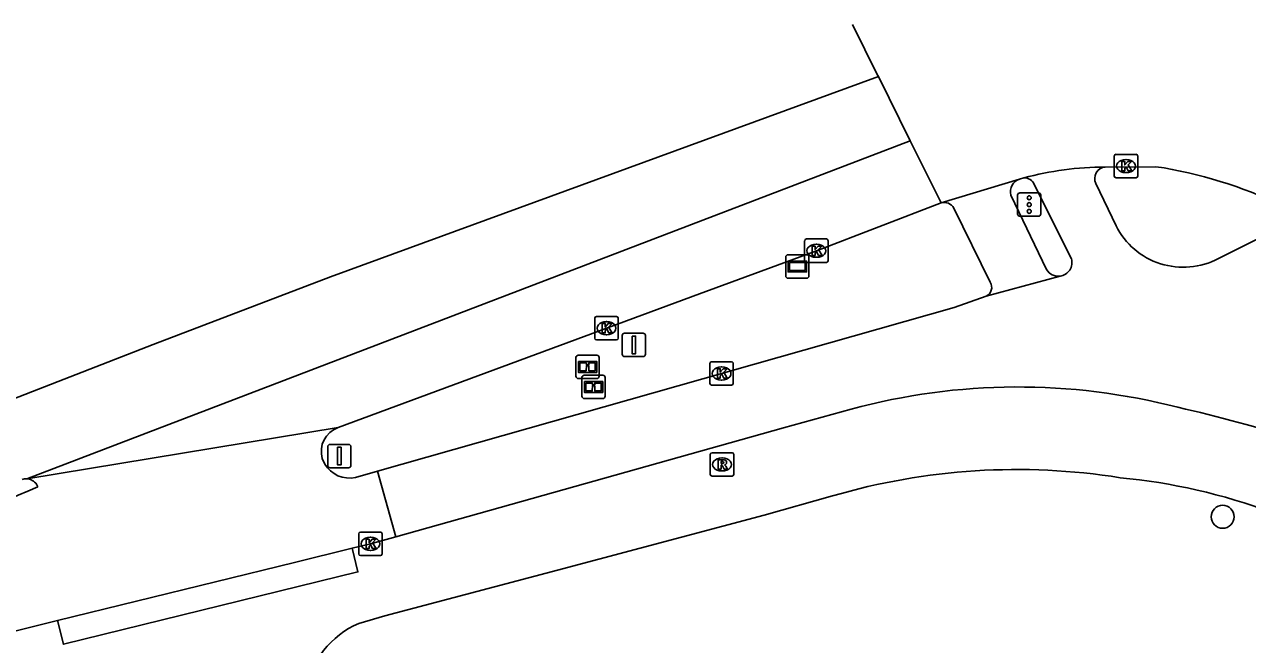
# Model space of a CAD drawing. Extents: x 159888 to 160757, y 384031 to 384746.
# Drawn here: x 159937.3 to 159989.5, y 384540.5 to 384567 of the extents above; entities that cross this region are included whole.
import ezdxf

# ---------------------------------------------------------------- set-up
doc = ezdxf.new("R2010")
doc.units = 0
for name, color, linetype in [('IMGEO_Boom', 7, 'Continuous'), ('IMGEO_Fietspad_open', 7, 'Continuous'), ('IMGEO_Informatiebord', 7, 'Continuous'), ('IMGEO_Kolk', 7, 'Continuous'), ('IMGEO_Rijbaan_lokaal_open', 7, 'Continuous'), ('IMGEO_Rijbaan_regionaal_gesloten', 7, 'Continuous'), ('IMGEO_Rioolput', 7, 'Continuous'), ('IMGEO_Verkeersbordpaal', 7, 'Continuous'), ('IMGEO_Verkeersregelinstallatiepaal', 7, 'Continuous'), ('IMGEO_Verklikker', 7, 'Continuous'), ('IMGEO_Voetpad_open', 7, 'Continuous')]:
    doc.layers.add(name, color=color, linetype=linetype)

msp = doc.modelspace()

# ---------------------------------------------------------------- linework, layer by layer
at = {"layer": 'IMGEO_Boom'}
msp.add_circle((159988.416, 384545.99), 0.489, dxfattribs=at)
at = {"layer": 'IMGEO_Fietspad_open'}
for points in [[(159983.009, 384560.214), (159983.866, 384558.405)], [(159981.96, 384557.004), (159980.376, 384560.168)], [(159988.235, 384557.008), (159990.906, 384558.353)], [(159978.321, 384555.403), (159981.475, 384556.259)], [(159952.337, 384547.939), (159976.951, 384554.924), (159978.321, 384555.403)], [(159972.556, 384550.581), (159969.671, 384549.787), (159953.118, 384545.139)]]:
    msp.add_lwpolyline(points, dxfattribs=at)
for centre, radius, start, end in [((159983.427, 384560.437), 0.474, 93.3155, 208.1017), ((159979.954, 384559.996), 0.456, 22.1349, 93.877), ((159986.736, 384559.851), 3.214, 206.7417, 297.7946), ((159981.399, 384556.839), 0.585, 277.5098, 16.3614), ((159979.683, 384524.253), 27.276, 75.5279, 105.146), ((159972.063, 384487.304), 64.983, 67.74037, 77.16486)]:
    msp.add_arc(centre, radius, start, end, dxfattribs=at)
at = {"layer": 'IMGEO_Informatiebord'}
for p, q in [((159960.914, 384552.885), (159961.704, 384552.885)), ((159961.704, 384552.885), (159960.914, 384552.885)), ((159960.814, 384551.985), (159960.814, 384552.785)), ((159960.814, 384552.785), (159960.814, 384551.985)), ((159961.804, 384552.785), (159961.804, 384551.985)), ((159961.804, 384551.985), (159961.804, 384552.785)), ((159961.704, 384551.885), (159960.914, 384551.885)), ((159960.914, 384551.885), (159961.704, 384551.885)), ((159961.07, 384551.13), (159961.07, 384551.93)), ((159961.07, 384551.93), (159961.07, 384551.13)), ((159961.17, 384552.03), (159961.96, 384552.03)), ((159961.96, 384552.03), (159961.17, 384552.03)), ((159962.06, 384551.93), (159962.06, 384551.13)), ((159962.06, 384551.13), (159962.06, 384551.93)), ((159961.96, 384551.03), (159961.17, 384551.03)), ((159961.17, 384551.03), (159961.96, 384551.03))]:
    msp.add_line(p, q, dxfattribs=at)
for points in [[(159960.915, 384552.617), (159961.703, 384552.617), (159961.703, 384552.153), (159960.915, 384552.153), (159960.915, 384552.617)], [(159960.98, 384552.552), (159960.98, 384552.218), (159961.255, 384552.218), (159961.256, 384552.431), (159961.36, 384552.432), (159961.361, 384552.218), (159961.638, 384552.218), (159961.638, 384552.552), (159961.362, 384552.552), (159961.362, 384552.472), (159961.256, 384552.472), (159961.256, 384552.552), (159960.98, 384552.552)], [(159961.171, 384551.762), (159961.959, 384551.762), (159961.959, 384551.298), (159961.171, 384551.298), (159961.171, 384551.762)], [(159961.236, 384551.697), (159961.236, 384551.363), (159961.511, 384551.363), (159961.512, 384551.576), (159961.616, 384551.577), (159961.617, 384551.363), (159961.894, 384551.363), (159961.894, 384551.697), (159961.618, 384551.697), (159961.618, 384551.617), (159961.512, 384551.617), (159961.512, 384551.697), (159961.236, 384551.697)]]:
    msp.add_lwpolyline(points, dxfattribs=at)
for centre, start, end in [((159960.914, 384552.785), 90, 180), ((159960.914, 384552.785), 90, 180), ((159961.704, 384552.785), 0, 90), ((159961.704, 384552.785), 360, 90), ((159960.914, 384551.985), 180, 270), ((159960.914, 384551.985), 180, 270), ((159961.17, 384551.93), 90, 180), ((159961.17, 384551.93), 90, 180), ((159961.704, 384551.985), 270, 0), ((159961.704, 384551.985), 270, 0), ((159961.96, 384551.93), 0, 90), ((159961.96, 384551.93), 360, 90), ((159961.17, 384551.13), 180, 270), ((159961.17, 384551.13), 180, 270), ((159961.96, 384551.13), 270, 0), ((159961.96, 384551.13), 270, 0)]:
    msp.add_arc(centre, 0.1, start, end, dxfattribs=at)
at = {"layer": 'IMGEO_Kolk'}
for p, q in [((159983.79, 384560.53), (159983.79, 384561.382)), ((159983.865, 384561.456), (159984.717, 384561.456)), ((159984.278, 384561.236), (159984.303, 384561.236)), ((159984.791, 384561.382), (159984.791, 384560.53)), ((159984.717, 384560.456), (159983.865, 384560.456)), ((159984.301, 384560.676), (159984.276, 384560.676)), ((159970.574, 384556.918), (159970.574, 384557.77)), ((159970.649, 384557.844), (159971.501, 384557.844)), ((159971.062, 384557.624), (159971.087, 384557.624)), ((159971.575, 384557.77), (159971.575, 384556.918)), ((159971.085, 384557.064), (159971.06, 384557.064)), ((159971.501, 384556.844), (159970.649, 384556.844)), ((159961.616, 384553.61), (159961.616, 384554.462)), ((159961.691, 384554.536), (159962.543, 384554.536)), ((159962.617, 384554.462), (159962.617, 384553.61)), ((159962.104, 384554.316), (159962.129, 384554.316)), ((159962.543, 384553.536), (159961.691, 384553.536)), ((159962.127, 384553.756), (159962.102, 384553.756)), ((159966.528, 384551.68), (159966.528, 384552.532)), ((159966.603, 384552.606), (159967.455, 384552.606)), ((159967.016, 384552.386), (159967.041, 384552.386)), ((159967.529, 384552.532), (159967.529, 384551.68)), ((159967.039, 384551.826), (159967.014, 384551.826)), ((159967.455, 384551.606), (159966.603, 384551.606)), ((159951.54, 384544.408), (159951.54, 384545.26)), ((159951.615, 384545.334), (159952.467, 384545.334)), ((159952.028, 384545.114), (159952.053, 384545.114)), ((159952.541, 384545.26), (159952.541, 384544.408)), ((159952.051, 384544.554), (159952.026, 384544.554)), ((159952.467, 384544.334), (159951.615, 384544.334))]:
    msp.add_line(p, q, dxfattribs=at)
for points in [[(159983.79, 384560.53), (159983.79, 384561.382)], [(159983.865, 384561.456), (159984.717, 384561.456)], [(159984.791, 384561.382), (159984.791, 384560.53)], [(159984.111, 384561.156), (159984.234, 384561.156), (159984.234, 384561.005), (159984.364, 384561.156), (159984.528, 384561.156), (159984.382, 384561.005), (159984.535, 384560.756), (159984.383, 384560.756), (159984.298, 384560.92), (159984.234, 384560.853), (159984.234, 384560.756), (159984.111, 384560.756), (159984.111, 384561.156)], [(159984.717, 384560.456), (159983.865, 384560.456)], [(159970.574, 384556.918), (159970.574, 384557.77)], [(159970.649, 384557.844), (159971.501, 384557.844)], [(159971.575, 384557.77), (159971.575, 384556.918)], [(159970.895, 384557.544), (159971.018, 384557.544), (159971.018, 384557.393), (159971.148, 384557.544), (159971.312, 384557.544), (159971.166, 384557.393), (159971.319, 384557.144), (159971.167, 384557.144), (159971.082, 384557.308), (159971.018, 384557.241), (159971.018, 384557.144), (159970.895, 384557.144), (159970.895, 384557.544)], [(159971.501, 384556.844), (159970.649, 384556.844)], [(159961.616, 384553.61), (159961.616, 384554.462)], [(159961.691, 384554.536), (159962.543, 384554.536)], [(159962.617, 384554.462), (159962.617, 384553.61)], [(159961.937, 384554.236), (159962.06, 384554.236), (159962.06, 384554.085), (159962.19, 384554.236), (159962.354, 384554.236), (159962.208, 384554.085), (159962.361, 384553.836), (159962.209, 384553.836), (159962.124, 384554), (159962.06, 384553.933), (159962.06, 384553.836), (159961.937, 384553.836), (159961.937, 384554.236)], [(159962.543, 384553.536), (159961.691, 384553.536)], [(159966.528, 384551.68), (159966.528, 384552.532)], [(159966.603, 384552.606), (159967.455, 384552.606)], [(159967.529, 384552.532), (159967.529, 384551.68)], [(159966.849, 384552.306), (159966.972, 384552.306), (159966.972, 384552.155), (159967.102, 384552.306), (159967.266, 384552.306), (159967.12, 384552.155), (159967.273, 384551.906), (159967.121, 384551.906), (159967.036, 384552.07), (159966.972, 384552.003), (159966.972, 384551.906), (159966.849, 384551.906), (159966.849, 384552.306)], [(159967.455, 384551.606), (159966.603, 384551.606)], [(159951.54, 384544.408), (159951.54, 384545.26)], [(159951.615, 384545.334), (159952.467, 384545.334)], [(159952.541, 384545.26), (159952.541, 384544.408)], [(159951.861, 384545.034), (159951.984, 384545.034), (159951.984, 384544.883), (159952.114, 384545.034), (159952.278, 384545.034), (159952.132, 384544.883), (159952.285, 384544.634), (159952.133, 384544.634), (159952.048, 384544.798), (159951.984, 384544.731), (159951.984, 384544.634), (159951.861, 384544.634), (159951.861, 384545.034)], [(159952.467, 384544.334), (159951.615, 384544.334)]]:
    msp.add_lwpolyline(points, dxfattribs=at)
for centre, start, end in [((159983.867, 384561.38), 91.552, 178.448), ((159983.867, 384561.38), 91.552, 178.448), ((159984.715, 384561.38), 1.552, 88.448), ((159984.715, 384561.38), 1.552, 88.448), ((159983.867, 384560.532), 181.552, 268.448), ((159983.867, 384560.532), 181.552, 268.448), ((159984.715, 384560.532), 271.552, 358.448), ((159984.715, 384560.532), 271.552, 358.448), ((159970.651, 384557.768), 91.552, 178.448), ((159970.651, 384557.768), 91.552, 178.448), ((159971.499, 384557.768), 1.552, 88.448), ((159971.499, 384557.768), 1.552, 88.448), ((159970.651, 384556.92), 181.552, 268.448), ((159970.651, 384556.92), 181.552, 268.448), ((159971.499, 384556.92), 271.552, 358.448), ((159971.499, 384556.92), 271.552, 358.448), ((159961.693, 384554.46), 91.552, 178.448), ((159961.693, 384554.46), 91.552, 178.448), ((159962.541, 384554.46), 1.552, 88.448), ((159962.541, 384554.46), 1.552, 88.448), ((159961.693, 384553.612), 181.552, 268.448), ((159961.693, 384553.612), 181.552, 268.448), ((159962.541, 384553.612), 271.552, 358.448), ((159962.541, 384553.612), 271.552, 358.448), ((159966.605, 384552.53), 91.552, 178.448), ((159966.605, 384552.53), 91.552, 178.448), ((159967.453, 384552.53), 1.552, 88.448), ((159967.453, 384552.53), 1.552, 88.448), ((159966.605, 384551.682), 181.552, 268.448), ((159966.605, 384551.682), 181.552, 268.448), ((159967.453, 384551.682), 271.552, 358.448), ((159967.453, 384551.682), 271.552, 358.448), ((159951.617, 384545.258), 91.552, 178.448), ((159951.617, 384545.258), 91.552, 178.448), ((159952.465, 384545.258), 1.552, 88.448), ((159952.465, 384545.258), 1.552, 88.448), ((159951.617, 384544.41), 181.552, 268.448), ((159951.617, 384544.41), 181.552, 268.448), ((159952.465, 384544.41), 271.552, 358.448), ((159952.465, 384544.41), 271.552, 358.448)]:
    msp.add_arc(centre, 0.0765, start, end, dxfattribs=at)
for centre, major_axis, ratio, start_param, end_param in [((159984.277, 384560.956), (-0.387, 0.002), 0.722429, 4.712389, 7.853982), ((159984.302, 384560.956), (-0.39, 0.002), 0.717154, 1.570796, 4.712389), ((159971.061, 384557.344), (-0.387, 0.002), 0.722429, 4.712389, 7.853982), ((159971.086, 384557.344), (-0.39, 0.002), 0.717154, 1.570796, 4.712389), ((159962.103, 384554.036), (-0.387, 0.002), 0.722429, 4.712389, 7.853982), ((159962.128, 384554.036), (-0.39, 0.002), 0.717154, 1.570796, 4.712389), ((159967.015, 384552.106), (-0.387, 0.002), 0.722429, 4.712389, 7.853982), ((159967.04, 384552.106), (-0.39, 0.002), 0.717154, 1.570796, 4.712389), ((159952.027, 384544.834), (-0.387, 0.002), 0.722429, 4.712389, 7.853982), ((159952.052, 384544.834), (-0.39, 0.002), 0.717154, 1.570796, 4.712389)]:
    msp.add_ellipse(centre, major_axis=major_axis, ratio=ratio, start_param=start_param, end_param=end_param, dxfattribs=at)
at = {"layer": 'IMGEO_Rijbaan_lokaal_open'}
for points in [[(159950.089, 384548.239), (159949.984, 384548.474)], [(159952.337, 384547.939), (159951.407, 384547.667)], [(159953.118, 384545.139), (159952.337, 384547.939)], [(159937.792, 384547.379), (159937.84, 384547.264)], [(159953.118, 384545.139), (159952.04, 384544.836), (159951.262, 384544.648)], [(159938.688, 384541.561), (159948.796, 384544.033), (159951.262, 384544.648)], [(159938.688, 384541.561), (159934.852, 384540.612), (159934.101, 384540.361), (159932.041, 384539.444), (159925.456, 384536.399), (159919.821, 384533.609), (159917.258, 384532.324), (159914.991, 384531.188), (159914.207, 384530.795), (159912.845, 384530.091), (159910.613, 384528.937), (159909.25, 384528.233), (159904.453, 384525.754), (159902.743, 384524.833), (159901.39, 384524.104), (159898.952, 384522.791), (159897.599, 384522.063), (159896.009, 384521.206), (159896.005, 384521.204)]]:
    msp.add_lwpolyline(points, dxfattribs=at)
for centre, radius, start, end in [((159951.023, 384548.776), 1.082, 109.7058, 196.2311), ((159951.148, 384548.876), 1.236, 211.0067, 282.0725), ((160032.87, 384322.775), 243.774, 112.94373, 116.36279), ((159937.342, 384547.066), 0.548, 34.8549, 86.7807)]:
    msp.add_arc(centre, radius, start, end, dxfattribs=at)
at = {"layer": 'IMGEO_Rijbaan_regionaal_gesloten'}
for points in [[(159972.612, 384566.998), (159973.673, 384564.864), (159973.719, 384564.772)], [(159973.719, 384564.772), (159950.343, 384556.234), (159942.763, 384553.339), (159935.67, 384550.575), (159928.174, 384547.492), (159920.922, 384544.361), (159916.328, 384542.332), (159912.797, 384540.656), (159889.412, 384528.936)], [(159973.719, 384564.772), (159975.084, 384562.028)], [(159937.373, 384547.613), (159975.084, 384562.028)], [(159975.084, 384562.028), (159976.399, 384559.385)], [(159983.4, 384560.911), (159985.563, 384560.929)], [(159976.399, 384559.385), (159979.748, 384560.403)], [(159979.748, 384560.403), (159979.923, 384560.451)], [(159950.658, 384549.795), (159966.091, 384555.501), (159971.075, 384557.344), (159976.399, 384559.385)], [(159950.658, 384549.795), (159937.373, 384547.613)]]:
    msp.add_lwpolyline(points, dxfattribs=at)
for centre, radius, start, end in [((159983.424, 384547.357), 13.554, 90.1024, 104.9703), ((159982.765, 384542.333), 18.806, 64.2299, 81.4434), ((159937.345, 384547.059), 0.555, 87.1189, 107.8428)]:
    msp.add_arc(centre, radius, start, end, dxfattribs=at)
at = {"layer": 'IMGEO_Rioolput'}
for p, q in [((159966.622, 384548.724), (159967.474, 384548.724)), ((159966.547, 384547.798), (159966.547, 384548.65)), ((159967.035, 384548.504), (159967.06, 384548.504)), ((159967.548, 384548.65), (159967.548, 384547.798)), ((159967.474, 384547.724), (159966.622, 384547.724)), ((159967.058, 384547.944), (159967.033, 384547.944))]:
    msp.add_line(p, q, dxfattribs=at)
for points in [[(159966.622, 384548.724), (159967.474, 384548.724)], [(159966.547, 384547.798), (159966.547, 384548.65)], [(159967.136, 384548.422), (159966.884, 384548.424), (159966.884, 384548.024)], [(159966.884, 384548.024), (159967.008, 384548.024), (159967.008, 384548.186), (159967.019, 384548.186)], [(159967.062, 384548.343), (159967.008, 384548.343), (159967.008, 384548.262)], [(159967.008, 384548.262), (159967.06, 384548.262)], [(159967.548, 384548.65), (159967.548, 384547.798)], [(159967.474, 384547.724), (159966.622, 384547.724)], [(159967.066, 384548.157), (159967.137, 384548.024), (159967.277, 384548.024), (159967.212, 384548.15)]]:
    msp.add_lwpolyline(points, dxfattribs=at)
for centre, radius, start, end in [((159966.624, 384548.648), 0.0765, 91.552, 178.448), ((159966.624, 384548.648), 0.0765, 91.552, 178.448), ((159967.472, 384548.648), 0.0765, 1.552, 88.448), ((159967.472, 384548.648), 0.0765, 1.552, 88.448), ((159967.018, 384548.133), 0.0533, 26.0293, 88.6989), ((159967.044, 384548.451), 0.19, 274.7715, 282.9687), ((159967.068, 384548.247), 0.0964, 77.0061, 93.1865), ((159967.082, 384548.304), 0.0378, 276.6634, 79.6772), ((159967.135, 384548.312), 0.109, 350.3612, 89.416), ((159967.133, 384548.312), 0.112, 277.5842, 350.9817), ((159967.117, 384548.097), 0.108, 29.5134, 73.7905), ((159966.624, 384547.8), 0.0765, 181.552, 268.448), ((159966.624, 384547.8), 0.0765, 181.552, 268.448), ((159967.472, 384547.8), 0.0765, 271.552, 358.448), ((159967.472, 384547.8), 0.0765, 271.552, 358.448)]:
    msp.add_arc(centre, radius, start, end, dxfattribs=at)
for centre, major_axis, ratio, start_param, end_param in [((159967.034, 384548.224), (-0.387, 0.002), 0.722429, 4.712389, 7.853982), ((159967.059, 384548.224), (-0.39, 0.002), 0.717154, 1.570796, 4.712389)]:
    msp.add_ellipse(centre, major_axis=major_axis, ratio=ratio, start_param=start_param, end_param=end_param, dxfattribs=at)
at = {"layer": 'IMGEO_Verkeersbordpaal'}
for p, q in [((159962.787, 384552.925), (159962.787, 384553.725)), ((159962.787, 384553.725), (159962.787, 384552.925)), ((159962.887, 384553.825), (159963.677, 384553.825)), ((159963.677, 384553.825), (159962.887, 384553.825)), ((159963.777, 384553.725), (159963.777, 384552.925)), ((159963.777, 384552.925), (159963.777, 384553.725)), ((159963.677, 384552.825), (159962.887, 384552.825)), ((159962.887, 384552.825), (159963.677, 384552.825)), ((159950.217, 384548.181), (159950.217, 384548.981)), ((159950.217, 384548.981), (159950.217, 384548.181)), ((159950.317, 384549.081), (159951.107, 384549.081)), ((159951.107, 384549.081), (159950.317, 384549.081)), ((159951.207, 384548.981), (159951.207, 384548.181)), ((159951.207, 384548.181), (159951.207, 384548.981)), ((159951.107, 384548.081), (159950.317, 384548.081)), ((159950.317, 384548.081), (159951.107, 384548.081))]:
    msp.add_line(p, q, dxfattribs=at)
for points in [[(159963.207, 384553.7), (159963.357, 384553.7), (159963.357, 384552.95), (159963.207, 384552.95), (159963.207, 384553.7)], [(159950.637, 384548.956), (159950.787, 384548.956), (159950.787, 384548.206), (159950.637, 384548.206), (159950.637, 384548.956)]]:
    msp.add_lwpolyline(points, dxfattribs=at)
for centre, start, end in [((159962.887, 384553.725), 90, 180), ((159962.887, 384553.725), 90, 180), ((159963.677, 384553.725), 0, 90), ((159963.677, 384553.725), 360, 90), ((159962.887, 384552.925), 180, 270), ((159962.887, 384552.925), 180, 270), ((159963.677, 384552.925), 270, 0), ((159963.677, 384552.925), 270, 0), ((159950.317, 384548.981), 90, 180), ((159950.317, 384548.981), 90, 180), ((159951.107, 384548.981), 0, 90), ((159951.107, 384548.981), 360, 90), ((159950.317, 384548.181), 180, 270), ((159950.317, 384548.181), 180, 270), ((159951.107, 384548.181), 270, 0), ((159951.107, 384548.181), 270, 0)]:
    msp.add_arc(centre, 0.1, start, end, dxfattribs=at)
at = {"layer": 'IMGEO_Verkeersregelinstallatiepaal'}
for p, q in [((159979.663, 384558.911), (159979.663, 384559.711)), ((159979.663, 384559.711), (159979.663, 384558.911)), ((159979.763, 384559.811), (159980.553, 384559.811)), ((159980.553, 384559.811), (159979.763, 384559.811)), ((159980.653, 384559.711), (159980.653, 384558.911)), ((159980.653, 384558.911), (159980.653, 384559.711)), ((159980.553, 384558.811), (159979.763, 384558.811)), ((159979.763, 384558.811), (159980.553, 384558.811))]:
    msp.add_line(p, q, dxfattribs=at)
for centre in [(159980.158, 384559.601), (159980.158, 384559.311), (159980.158, 384559.021)]:
    msp.add_circle(centre, 0.085, dxfattribs=at)
for centre, start, end in [((159979.763, 384559.711), 90, 180), ((159979.763, 384559.711), 90, 180), ((159980.553, 384559.711), 0, 90), ((159980.553, 384559.711), 360, 90), ((159979.763, 384558.911), 180, 270), ((159979.763, 384558.911), 180, 270), ((159980.553, 384558.911), 270, 0), ((159980.553, 384558.911), 270, 0)]:
    msp.add_arc(centre, 0.1, start, end, dxfattribs=at)
at = {"layer": 'IMGEO_Verklikker'}
for p, q in [((159969.768, 384556.27), (159969.768, 384557.07)), ((159969.768, 384557.07), (159969.768, 384556.27)), ((159969.868, 384557.17), (159970.658, 384557.17)), ((159970.658, 384557.17), (159969.868, 384557.17)), ((159970.758, 384557.07), (159970.758, 384556.27)), ((159970.758, 384556.27), (159970.758, 384557.07)), ((159970.658, 384556.17), (159969.868, 384556.17)), ((159969.868, 384556.17), (159970.658, 384556.17))]:
    msp.add_line(p, q, dxfattribs=at)
for points in [[(159969.869, 384556.902), (159970.657, 384556.902), (159970.657, 384556.438), (159969.869, 384556.438), (159969.869, 384556.902)], [(159969.934, 384556.837), (159969.934, 384556.503), (159970.592, 384556.503), (159970.592, 384556.837), (159969.934, 384556.837)]]:
    msp.add_lwpolyline(points, dxfattribs=at)
for centre, start, end in [((159969.868, 384557.07), 90, 180), ((159969.868, 384557.07), 90, 180), ((159970.658, 384557.07), 0, 90), ((159970.658, 384557.07), 360, 90), ((159969.868, 384556.27), 180, 270), ((159969.868, 384556.27), 180, 270), ((159970.658, 384556.27), 270, 0), ((159970.658, 384556.27), 270, 0)]:
    msp.add_arc(centre, 0.1, start, end, dxfattribs=at)
at = {"layer": 'IMGEO_Voetpad_open'}
for points in [[(159979.38, 384559.716), (159980.897, 384556.536)], [(159978.499, 384555.998), (159976.942, 384559.164)], [(159951.54, 384541.437), (159952.655, 384541.76), (159960.031, 384543.707), (159968.845, 384546.062), (159971.767, 384546.881)], [(159951.262, 384544.648), (159951.51, 384543.638), (159938.936, 384540.551), (159938.688, 384541.561)]]:
    msp.add_lwpolyline(points, dxfattribs=at)
for centre, radius, start, end in [((159979.919, 384559.869), 0.56, 107.7564, 195.8911), ((159976.525, 384558.918), 0.484, 30.57, 105.1375), ((159981.397, 384556.838), 0.584, 211.1331, 277.6558), ((159978.135, 384555.783), 0.423, 296.0825, 30.6074), ((159979.632, 384519.981), 28.026, 80.9589, 106.2978), ((159981.66, 384522.431), 25.339, 69.5586, 84.6202), ((159953.081, 384537.89), 3.868, 113.4826, 226.5447)]:
    msp.add_arc(centre, radius, start, end, dxfattribs=at)

doc.saveas('drawing.dxf')
